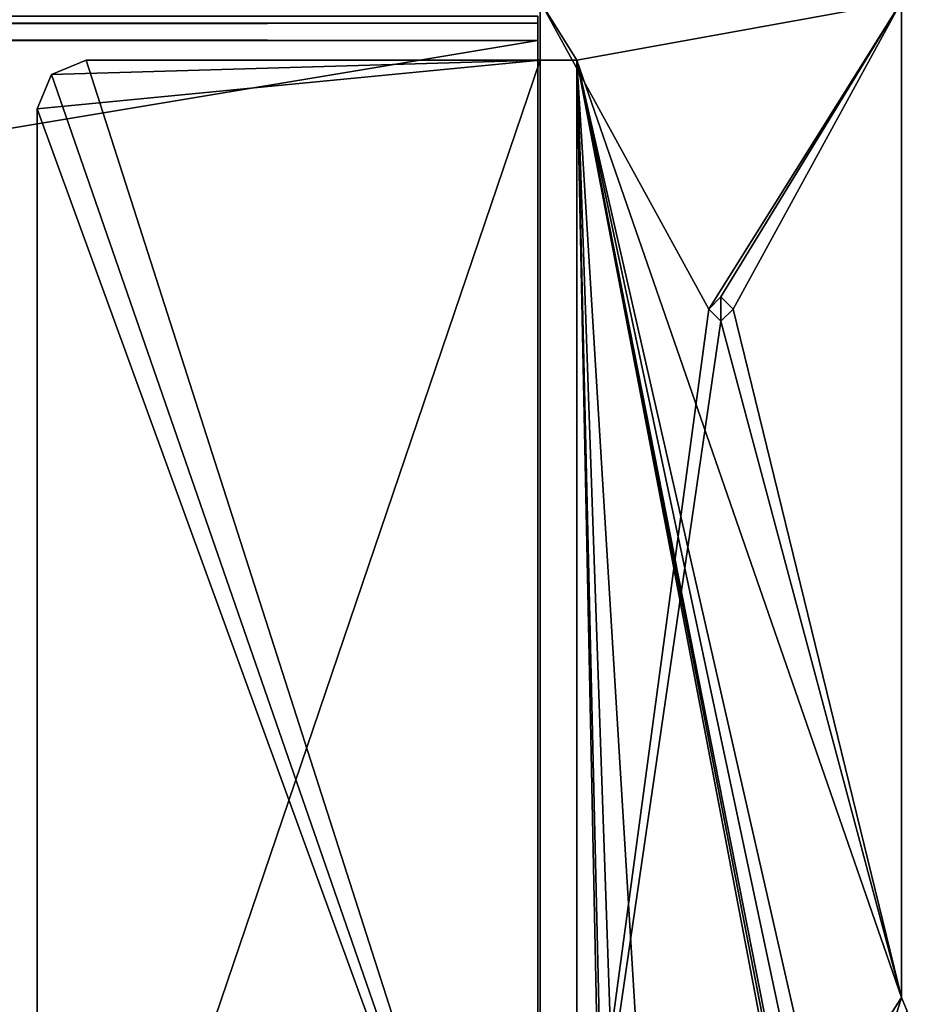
# Model space of a CAD drawing. Header units: millimetres. Extents: x -294 to 294, y -42 to 416.
# Tile 303 of 364: x 231 to 267, y 29 to 69. Entities that reach past the tile are written whole.
import ezdxf

# ---------------------------------------------------------------- set-up
doc = ezdxf.new("R2010")
doc.units = ezdxf.units.MM
doc.header["$LTSCALE"] = 65.185185
for name, color, linetype in [('10', 7, 'CONTINUOUS'), ('12', 7, 'CONTINUOUS'), ('13', 7, 'CONTINUOUS'), ('16', 7, 'CONTINUOUS'), ('786', 7, 'CONTINUOUS'), ('808', 7, 'CONTINUOUS'), ('809', 7, 'CONTINUOUS'), ('810', 7, 'CONTINUOUS'), ('811', 7, 'CONTINUOUS'), ('814', 7, 'CONTINUOUS'), ('815', 7, 'CONTINUOUS'), ('816', 7, 'CONTINUOUS'), ('817', 7, 'CONTINUOUS'), ('849', 7, 'CONTINUOUS'), ('850', 7, 'CONTINUOUS'), ('9', 7, 'CONTINUOUS'), ('903', 7, 'CONTINUOUS'), ('907', 7, 'CONTINUOUS'), ('908', 7, 'CONTINUOUS')]:
    doc.layers.add(name, color=color, linetype=linetype)

msp = doc.modelspace()

# ---------------------------------------------------------------- linework, layer by layer
at = {"layer": '10', "color": 250, "linetype": 'Continuous', "true_color": 0x404040}
for points in [[(252, -16, -447), (252, 69, -432.591), (252, 68.71, -431.887), (252, -16, -447)], [(252, 69, -432.591), (252, -16, -447), (252, 69, -446), (252, 69, -432.591)], [(252, 69, -446), (252, -16, -447), (252, 68.707, -446.707), (252, 69, -446)], [(252, 68.009, -431.591), (252, -16, -447), (252, 68.71, -431.887), (252, 68.009, -431.591)], [(252, 68.707, -446.707), (252, -16, -447), (252, 68, -447), (252, 68.707, -446.707)], [(252, -16, -447), (252, 68.009, -431.591), (252, 0.991, -431.006), (252, -16, -447)]]:
    msp.add_3dface(points, dxfattribs=at)
at = {"layer": '12', "color": 250, "linetype": 'Continuous', "true_color": 0x404040}
for points in [[(-252, 68.707, -446.707), (-252, 69, -446), (252, 68.707, -446.707), (-252, 68.707, -446.707)], [(-252, 69, -446), (252, 69, -446), (252, 68.707, -446.707), (-252, 69, -446)], [(-252, 68, -447), (-252, 68.707, -446.707), (252, 68, -447), (-252, 68, -447)], [(-252, 68.707, -446.707), (252, 68.707, -446.707), (252, 68, -447), (-252, 68.707, -446.707)]]:
    msp.add_3dface(points, dxfattribs=at)
at = {"layer": '13', "color": 250, "linetype": 'Continuous', "true_color": 0x404040}
for points in [[(252, -16, -447), (-252, -16, -447), (252, 68, -447), (252, -16, -447)], [(-252, -16, -447), (-252, 68, -447), (252, 68, -447), (-252, -16, -447)]]:
    msp.add_3dface(points, dxfattribs=at)
at = {"layer": '16', "color": 250, "linetype": 'Continuous', "true_color": 0x404040}
for points in [[(-252, 68.009, -431.591), (-252, 0.991, -431.006), (252, 0.991, -431.006), (-252, 68.009, -431.591)], [(252, 68.009, -431.591), (-252, 68.009, -431.591), (252, 0.991, -431.006), (252, 68.009, -431.591)]]:
    msp.add_3dface(points, dxfattribs=at)
at = {"layer": '786', "color": 250, "linetype": 'Continuous', "true_color": 0x404040}
for points in [[(266.9, 69.6), (252.1, 69.6), (259, 57), (266.9, 69.6)], [(252.1, 69.6), (252.1, 5.819), (259, 57), (252.1, 69.6)], [(259.501, 57.5), (266.9, 69.6), (259, 57), (259.501, 57.5)], [(260, 57), (266.9, 69.6), (259.501, 57.5), (260, 57)], [(266.9, 28.8), (266.9, 69.6), (260, 57), (266.9, 28.8)], [(259, 57), (252.1, 5.819), (259.499, 56.5), (259, 57)], [(266.9, 28.8), (260, 57), (259.499, 56.5), (266.9, 28.8)], [(252.1, 5.819), (266.9, 28.8), (259.499, 56.5), (252.1, 5.819)], [(267.134, 28.234), (266.9, 28.8), (252.1, 5.819), (267.134, 28.234)]]:
    msp.add_3dface(points, dxfattribs=at)
at = {"layer": '808', "color": 250, "linetype": 'Continuous', "true_color": 0x404040}
for points in [[(252.1, 5.819), (252.1, 69.6), (252.1, 69.6, -447), (252.1, 5.819)], [(252.1, 5.819), (252.1, 69.6, -447), (252.1, 5.819, -430.7), (252.1, 5.819)], [(252.1, 69.6, -447), (252.1, 67.2, -447), (252.1, 5.819, -430.7), (252.1, 69.6, -447)], [(252.1, 5.819, -430.7), (252.1, 67.2, -447), (252.1, 5.819, -447), (252.1, 5.819, -430.7)]]:
    msp.add_3dface(points, dxfattribs=at)
at = {"layer": '809', "color": 250, "linetype": 'Continuous', "true_color": 0x404040}
for points in [[(252.1, 5.819, -447), (252.1, 67.2, -447), (231.5, 6.5, -447), (252.1, 5.819, -447)], [(231.5, 65.2, -447), (252.1, 67.2, -447), (232.086, 66.614, -447), (231.5, 65.2, -447)], [(252.1, 67.2, -447), (231.5, 65.2, -447), (231.5, 6.5, -447), (252.1, 67.2, -447)], [(232.086, 66.614, -447), (252.1, 67.2, -447), (233.5, 67.2, -447), (232.086, 66.614, -447)]]:
    msp.add_3dface(points, dxfattribs=at)
at = {"layer": '810', "color": 250, "linetype": 'Continuous', "true_color": 0x404040}
for points in [[(232.086, 66.614, -447), (233.5, 67.2, -447), (232.086, 66.614, -451.2), (232.086, 66.614, -447)], [(232.086, 66.614, -451.2), (233.5, 67.2, -447), (233.5, 67.2, -451.2), (232.086, 66.614, -451.2)], [(231.5, 65.2, -447), (232.086, 66.614, -447), (231.5, 65.2, -451.2), (231.5, 65.2, -447)], [(231.5, 65.2, -451.2), (232.086, 66.614, -447), (232.086, 66.614, -451.2), (231.5, 65.2, -451.2)]]:
    msp.add_3dface(points, dxfattribs=at)
at = {"layer": '811', "color": 250, "linetype": 'Continuous', "true_color": 0x404040}
for points in [[(231.5, 6.5, -447), (231.5, 65.2, -447), (231.5, 6.5, -451.2), (231.5, 6.5, -447)], [(231.5, 65.2, -447), (231.5, 65.2, -451.2), (231.5, 6.5, -451.2), (231.5, 65.2, -447)]]:
    msp.add_3dface(points, dxfattribs=at)
at = {"layer": '814', "color": 250, "linetype": 'Continuous', "true_color": 0x404040}
for points in [[(252.1, 67.2, -447), (252.1, 69.6, -447), (253.6, 67.2, -447), (252.1, 67.2, -447)], [(252.1, 69.6, -447), (266.9, 69.6, -447), (253.6, 67.2, -447), (252.1, 69.6, -447)], [(266.9, 69.6, -447), (266.9, 28.8, -447), (253.6, 67.2, -447), (266.9, 69.6, -447)], [(253.6, 4.5, -447), (253.6, 67.2, -447), (254.75, 11.701, -447), (253.6, 4.5, -447)], [(253.6, 67.2, -447), (266.9, 28.8, -447), (264.271, 20.359, -447), (253.6, 67.2, -447)], [(262.668, 19.695, -447), (253.6, 67.2, -447), (262.809, 19.721, -447), (262.668, 19.695, -447)], [(253.6, 67.2, -447), (262.668, 19.695, -447), (256.5, 19.695, -447), (253.6, 67.2, -447)], [(262.809, 19.721, -447), (253.6, 67.2, -447), (262.922, 19.791, -447), (262.809, 19.721, -447)], [(262.922, 19.791, -447), (253.6, 67.2, -447), (263.583, 20.227, -447), (262.922, 19.791, -447)], [(263.583, 20.227, -447), (253.6, 67.2, -447), (264.271, 20.359, -447), (263.583, 20.227, -447)], [(254.75, 17.955, -447), (253.6, 67.2, -447), (255.266, 19.186, -447), (254.75, 17.955, -447)], [(253.6, 67.2, -447), (254.75, 17.955, -447), (254.75, 11.701, -447), (253.6, 67.2, -447)], [(255.266, 19.186, -447), (253.6, 67.2, -447), (256.5, 19.695, -447), (255.266, 19.186, -447)], [(266.9, 28.8, -447), (267.134, 28.234, -447), (264.271, 20.359, -447), (266.9, 28.8, -447)]]:
    msp.add_3dface(points, dxfattribs=at)
at = {"layer": '815', "color": 250, "linetype": 'Continuous', "true_color": 0x404040}
for points in [[(253.6, 4.5, -447), (253.6, 4.5, -451.2), (253.6, 67.2, -451.2), (253.6, 4.5, -447)], [(253.6, 67.2, -447), (253.6, 4.5, -447), (253.6, 67.2, -451.2), (253.6, 67.2, -447)]]:
    msp.add_3dface(points, dxfattribs=at)
at = {"layer": '816', "color": 250, "linetype": 'Continuous', "true_color": 0x404040}
for points in [[(233.5, 67.2, -447), (252.1, 67.2, -447), (233.5, 67.2, -451.2), (233.5, 67.2, -447)], [(233.5, 67.2, -451.2), (252.1, 67.2, -447), (253.6, 67.2, -447), (233.5, 67.2, -451.2)], [(233.5, 67.2, -451.2), (253.6, 67.2, -447), (253.6, 67.2, -451.2), (233.5, 67.2, -451.2)]]:
    msp.add_3dface(points, dxfattribs=at)
at = {"layer": '817', "color": 250, "linetype": 'Continuous', "true_color": 0x404040}
for points in [[(232.086, 66.614, -451.2), (233.5, 67.2, -451.2), (253.6, 4.5, -451.2), (232.086, 66.614, -451.2)], [(253.6, 4.5, -451.2), (233.5, 67.2, -451.2), (253.6, 67.2, -451.2), (253.6, 4.5, -451.2)], [(231.5, 65.2, -451.2), (232.086, 66.614, -451.2), (253.6, 4.5, -451.2), (231.5, 65.2, -451.2)], [(231.5, 6.5, -451.2), (231.5, 65.2, -451.2), (253.6, 4.5, -451.2), (231.5, 6.5, -451.2)]]:
    msp.add_3dface(points, dxfattribs=at)
at = {"layer": '849', "color": 250, "linetype": 'Continuous', "true_color": 0x404040}
for points in [[(266.9, 28.8), (267.134, 28.234), (266.9, 28.8, -447), (266.9, 28.8)], [(267.134, 28.234), (267.134, 28.234, -447), (266.9, 28.8, -447), (267.134, 28.234)]]:
    msp.add_3dface(points, dxfattribs=at)
at = {"layer": '850', "color": 250, "linetype": 'Continuous', "true_color": 0x404040}
for points in [[(266.9, 69.6), (266.9, 28.8), (266.9, 28.8, -447), (266.9, 69.6)], [(266.9, 69.6), (266.9, 28.8, -447), (266.9, 69.6, -447), (266.9, 69.6)]]:
    msp.add_3dface(points, dxfattribs=at)
at = {"layer": '9', "color": 250, "linetype": 'Continuous', "true_color": 0x404040}
for points in [[(-252, 69, -432.591), (-252, 68.71, -431.887), (252, 69, -432.591), (-252, 69, -432.591)], [(252, 69, -432.591), (-252, 68.71, -431.887), (252, 68.71, -431.887), (252, 69, -432.591)], [(-252, 68.71, -431.887), (-252, 68.009, -431.591), (252, 68.71, -431.887), (-252, 68.71, -431.887)], [(-252, 68.009, -431.591), (252, 68.009, -431.591), (252, 68.71, -431.887), (-252, 68.009, -431.591)]]:
    msp.add_3dface(points, dxfattribs=at)
at = {"layer": '903', "color": 250, "linetype": 'Continuous', "true_color": 0x404040}
for points in [[(259.499, 57.5, 10), (259, 57, 10), (259.501, 56.5, 10), (259.499, 57.5, 10)], [(260, 57, 10), (259.499, 57.5, 10), (259.501, 56.5, 10), (260, 57, 10)]]:
    msp.add_3dface(points, dxfattribs=at)
at = {"layer": '907', "color": 250, "linetype": 'Continuous', "true_color": 0x404040}
for points in [[(259.501, 57.5), (259, 57), (259.499, 57.5, 10), (259.501, 57.5)], [(259, 57), (259, 57, 10), (259.499, 57.5, 10), (259, 57)], [(259.501, 57.5), (259.499, 57.5, 10), (260, 57, 10), (259.501, 57.5)], [(260, 57), (259.501, 57.5), (260, 57, 10), (260, 57)]]:
    msp.add_3dface(points, dxfattribs=at)
at = {"layer": '908', "color": 250, "linetype": 'Continuous', "true_color": 0x404040}
for points in [[(259, 57), (259.499, 56.5), (259, 57, 10), (259, 57)], [(259, 57, 10), (259.499, 56.5), (259.501, 56.5, 10), (259, 57, 10)], [(259.499, 56.5), (260, 57), (259.501, 56.5, 10), (259.499, 56.5)], [(260, 57), (260, 57, 10), (259.501, 56.5, 10), (260, 57)]]:
    msp.add_3dface(points, dxfattribs=at)

doc.saveas('drawing.dxf')
